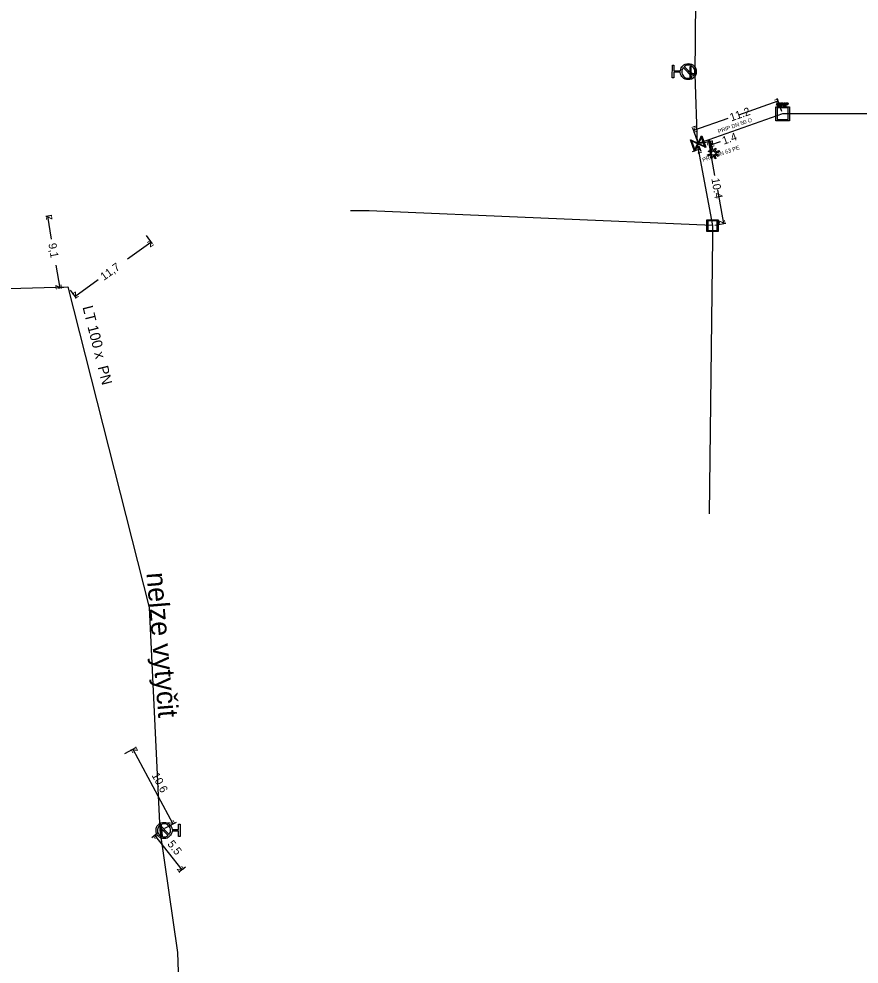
# Model space of a CAD drawing. Extents: x -643842 to -636370, y -1119190 to -1110210.
# Drawn here: x -641648.3 to -641543.4, y -1114758.9 to -1114640.8 of the extents above; entities that cross this region are included whole.
import ezdxf

# ---------------------------------------------------------------- set-up
doc = ezdxf.new("R2010")
doc.units = 0
for name, color, linetype in [('2', 7, 'Continuous'), ('22', 7, 'Continuous'), ('7', 7, 'Continuous'), ('Default', 7, 'Continuous'), ('Level 10', 7, 'Continuous'), ('Level 16', 7, 'Continuous'), ('Level 18', 7, 'Continuous'), ('Level 20', 7, 'Continuous'), ('Level 21', 7, 'Continuous'), ('Level 23', 7, 'Continuous'), ('Level 33', 7, 'Continuous')]:
    doc.layers.add(name, color=color, linetype=linetype)

msp = doc.modelspace()

# ---------------------------------------------------------------- linework, layer by layer
at = {"layer": '2'}
msp.add_lwpolyline([(-641561.42, -1114657.73), (-641561.24, -1114658.24), (-641561.38, -1114658.3), (-641561.56, -1114657.79), (-641561.76, -1114658.21), (-641561.9, -1114658.15), (-641561.7, -1114657.73), (-641562.25, -1114657.92), (-641562.3, -1114657.77), (-641561.75, -1114657.58), (-641562.17, -1114657.37), (-641562.11, -1114657.23), (-641561.69, -1114657.43), (-641562.22, -1114655.94), (-641562.07, -1114655.89), (-641561.54, -1114657.38), (-641561.34, -1114656.96), (-641561.2, -1114657.03), (-641561.4, -1114657.45), (-641560.85, -1114657.26), (-641560.8, -1114657.41), (-641561.34, -1114657.6), (-641560.92, -1114657.8), (-641560.99, -1114657.94), (-641561.42, -1114657.73)], dxfattribs=at)
at = {"layer": 'Default'}
for points in [[(-641565.68, -1114647.29), (-641565.65, -1114646.93), (-641565.39, -1114646.67), (-641565.09, -1114646.39), (-641564.68, -1114646.39), (-641564.26, -1114646.39), (-641563.98, -1114646.69), (-641563.69, -1114646.98), (-641563.69, -1114647.4), (-641563.69, -1114647.81), (-641563.99, -1114648.1), (-641564.28, -1114648.39), (-641564.7, -1114648.39), (-641565.11, -1114648.39), (-641565.4, -1114648.09), (-641565.66, -1114647.83), (-641565.69, -1114647.47)], [(-641565.32, -1114646.88), (-641565.5, -1114647.09), (-641565.5, -1114647.38), (-641565.51, -1114647.72), (-641565.27, -1114647.96), (-641565.04, -1114648.2), (-641564.7, -1114648.2), (-641564.41, -1114648.21), (-641564.19, -1114648.03)], [(-641564.06, -1114647.9), (-641563.88, -1114647.69), (-641563.88, -1114647.4), (-641563.88, -1114647.06), (-641564.11, -1114646.82), (-641564.35, -1114646.58), (-641564.68, -1114646.58), (-641564.97, -1114646.58), (-641565.19, -1114646.75)], [(-641553.36, -1114651.28), (-641553.31, -1114651.28), (-641553.29, -1114651.28), (-641553.26, -1114651.29), (-641553.24, -1114651.3), (-641553.21, -1114651.32), (-641553.2, -1114651.34), (-641553.19, -1114651.37), (-641553.19, -1114651.4), (-641553.19, -1114651.46), (-641553.22, -1114651.49), (-641553.26, -1114651.53), (-641553.35, -1114651.53)], [(-641553.35, -1114651.48), (-641553.29, -1114651.48), (-641553.27, -1114651.46), (-641553.25, -1114651.44), (-641553.25, -1114651.4), (-641553.25, -1114651.38), (-641553.26, -1114651.36), (-641553.28, -1114651.34), (-641553.3, -1114651.33), (-641553.31, -1114651.33), (-641553.35, -1114651.33)], [(-641552.88, -1114651.62), (-641552.91, -1114651.58), (-641552.92, -1114651.56), (-641552.94, -1114651.54), (-641552.95, -1114651.53), (-641552.97, -1114651.52), (-641552.98, -1114651.52), (-641552.99, -1114651.51), (-641553.01, -1114651.51)], [(-641552.95, -1114651.47), (-641552.91, -1114651.47), (-641552.89, -1114651.46), (-641552.87, -1114651.45), (-641552.86, -1114651.43), (-641552.85, -1114651.42), (-641552.85, -1114651.39), (-641552.85, -1114651.36), (-641552.87, -1114651.34), (-641552.89, -1114651.32), (-641552.94, -1114651.32)], [(-641552.94, -1114651.28), (-641552.89, -1114651.28), (-641552.86, -1114651.29), (-641552.83, -1114651.3), (-641552.81, -1114651.33), (-641552.79, -1114651.36), (-641552.79, -1114651.39), (-641552.79, -1114651.44), (-641552.82, -1114651.47), (-641552.85, -1114651.5), (-641552.91, -1114651.51), (-641552.89, -1114651.52), (-641552.88, -1114651.53), (-641552.85, -1114651.55), (-641552.83, -1114651.59)], [(-641552.39, -1114651.28), (-641552.35, -1114651.28), (-641552.33, -1114651.28), (-641552.3, -1114651.29), (-641552.27, -1114651.3), (-641552.25, -1114651.32), (-641552.24, -1114651.34), (-641552.23, -1114651.37), (-641552.23, -1114651.4), (-641552.23, -1114651.46), (-641552.26, -1114651.49), (-641552.3, -1114651.53), (-641552.39, -1114651.53)], [(-641552.39, -1114651.48), (-641552.33, -1114651.48), (-641552.31, -1114651.46), (-641552.29, -1114651.44), (-641552.29, -1114651.4), (-641552.29, -1114651.38), (-641552.3, -1114651.36), (-641552.31, -1114651.34), (-641552.33, -1114651.33), (-641552.35, -1114651.33), (-641552.39, -1114651.33)], [(-641629.2, -1114742.31), (-641629.23, -1114742.67), (-641629.49, -1114742.93), (-641629.78, -1114743.22), (-641630.19, -1114743.22), (-641630.61, -1114743.22), (-641630.9, -1114742.93), (-641631.19, -1114742.63), (-641631.19, -1114742.22), (-641631.19, -1114741.81), (-641630.9, -1114741.51), (-641630.61, -1114741.22), (-641630.2, -1114741.22), (-641629.78, -1114741.22), (-641629.49, -1114741.51), (-641629.23, -1114741.77), (-641629.2, -1114742.13)], [(-641630.83, -1114741.71), (-641631, -1114741.93), (-641631, -1114742.22), (-641631, -1114742.55), (-641630.77, -1114742.79), (-641630.53, -1114743.03), (-641630.19, -1114743.03), (-641629.9, -1114743.03), (-641629.69, -1114742.86)], [(-641629.56, -1114742.73), (-641629.38, -1114742.51), (-641629.38, -1114742.22), (-641629.38, -1114741.88), (-641629.62, -1114741.64), (-641629.85, -1114741.4), (-641630.19, -1114741.4), (-641630.49, -1114741.4), (-641630.7, -1114741.58)]]:
    msp.add_open_spline(points, degree=3, dxfattribs=at)
at = {"layer": 'Level 10'}
for points in [[(-641553, -1114652.37), (-641553.57, -1114650.75)], [(-641558.39, -1114652.77), (-641553.47, -1114651.03)], [(-641559.76, -1114653.25), (-641564.03, -1114654.76)], [(-641563.56, -1114656.09), (-641564.13, -1114654.47)], [(-641563.36, -1114656.66), (-641563.12, -1114657.33)], [(-641563.17, -1114656.32), (-641561.82, -1114656.09)], [(-641561.37, -1114660.39), (-641562.12, -1114656.14)], [(-641562.04, -1114656.19), (-641561.8, -1114656.87)], [(-641560.71, -1114656.16), (-641561.9, -1114656.58)], [(-641564.17, -1114657.38), (-641563.22, -1114657.05)], [(-641561.06, -1114662.15), (-641560.31, -1114666.38)], [(-641644.2, -1114665.38), (-641644.95, -1114665.51)], [(-641644.24, -1114668.33), (-641644.71, -1114665.47)], [(-641561.36, -1114666.57), (-641560.02, -1114666.33)], [(-641632.42, -1114667.87), (-641631.68, -1114668.91)], [(-641634.75, -1114670.8), (-641631.83, -1114668.7)], [(-641643.7, -1114671.58), (-641643.23, -1114674.44)], [(-641642.72, -1114674.36), (-641643.48, -1114674.49)], [(-641638.41, -1114673.42), (-641641.33, -1114675.52)], [(-641641.93, -1114674.69), (-641641.19, -1114675.72)], [(-641635.09, -1114732.6), (-641633.64, -1114731.83)], [(-641634.08, -1114732.07), (-641629.08, -1114741.41)], [(-641630.09, -1114741.95), (-641628.64, -1114741.18)], [(-641630.92, -1114742.5), (-641631.73, -1114743.13)], [(-641627.94, -1114747.15), (-641631.34, -1114742.83)], [(-641627.52, -1114746.82), (-641628.34, -1114747.46)]]:
    msp.add_lwpolyline(points, dxfattribs=at)
at = {"layer": 'Level 16'}
for points in [[(-641564.47, -1114648.26), (-641564.46, -1114646.76), (-641564.37, -1114646.76), (-641564.38, -1114648.26), (-641564.47, -1114648.26)], [(-641563, -1114655.42), (-641562.5, -1114656.84), (-641562.57, -1114656.86), (-641562.68, -1114656.8), (-641563.44, -1114656.44), (-641563.86, -1114657.31), (-641563.92, -1114657.33), (-641564.42, -1114655.92), (-641564.36, -1114655.9), (-641563.48, -1114656.32), (-641563.12, -1114655.56), (-641563.07, -1114655.44), (-641563, -1114655.42)], [(-641563.88, -1114657.16), (-641563.52, -1114656.4), (-641564.28, -1114656.04), (-641563.88, -1114657.16)], [(-641563.04, -1114655.6), (-641563.4, -1114656.36), (-641562.65, -1114656.72), (-641563.04, -1114655.6)], [(-641630.56, -1114741.44), (-641630.41, -1114742.93), (-641630.5, -1114742.94), (-641630.65, -1114741.44), (-641630.56, -1114741.44)]]:
    msp.add_lwpolyline(points, dxfattribs=at)
at = {"layer": 'Level 18'}
for points in [[(-641552.05, -1114651.78), (-641552.05, -1114653.52), (-641553.75, -1114653.52), (-641553.75, -1114651.78), (-641552.05, -1114651.78)], [(-641553.6, -1114651.93), (-641553.6, -1114653.38), (-641552.2, -1114653.38), (-641552.2, -1114651.93), (-641553.6, -1114651.93)], [(-641553.52, -1114651.71), (-641553.52, -1114651.28), (-641553.36, -1114651.28)], [(-641553.35, -1114651.53), (-641553.46, -1114651.53), (-641553.46, -1114651.71), (-641553.52, -1114651.71)], [(-641553.35, -1114651.33), (-641553.46, -1114651.33), (-641553.46, -1114651.48)], [(-641553.46, -1114651.48), (-641553.35, -1114651.48)], [(-641553.13, -1114651.71), (-641553.13, -1114651.28), (-641552.94, -1114651.28)], [(-641553.01, -1114651.51), (-641553.08, -1114651.51), (-641553.08, -1114651.71), (-641553.13, -1114651.71)], [(-641552.94, -1114651.32), (-641553.08, -1114651.32), (-641553.08, -1114651.47)], [(-641553.08, -1114651.47), (-641552.95, -1114651.47)], [(-641552.83, -1114651.59), (-641552.75, -1114651.71), (-641552.83, -1114651.71), (-641552.88, -1114651.62)], [(-641552.7, -1114651.71), (-641552.7, -1114651.28), (-641552.64, -1114651.28), (-641552.64, -1114651.71), (-641552.7, -1114651.71)], [(-641552.55, -1114651.71), (-641552.55, -1114651.28), (-641552.39, -1114651.28)], [(-641552.39, -1114651.53), (-641552.5, -1114651.53), (-641552.5, -1114651.71), (-641552.55, -1114651.71)], [(-641552.39, -1114651.33), (-641552.5, -1114651.33), (-641552.5, -1114651.48)], [(-641552.5, -1114651.48), (-641552.39, -1114651.48)], [(-641560.95, -1114665.9), (-641560.95, -1114667.35), (-641562.36, -1114667.35), (-641562.36, -1114665.9), (-641560.95, -1114665.9)], [(-641562.24, -1114666.02), (-641562.24, -1114667.23), (-641561.07, -1114667.23), (-641561.07, -1114666.02), (-641562.24, -1114666.02)]]:
    msp.add_lwpolyline(points, dxfattribs=at)
at = {"layer": 'Level 21'}
for points in [[(-641567.58, -1114533.29), (-641567.59, -1114533.53), (-641567.61, -1114533.87), (-641567.3, -1114533.98), (-641567.24, -1114534.31), (-641566.92, -1114534.44), (-641566.96, -1114536.36), (-641565.59, -1114559.47), (-641563.86, -1114578.53), (-641563.73, -1114580.53), (-641563.75, -1114583.62), (-641563.53, -1114610.44), (-641563.86, -1114647.73), (-641563.58, -1114656.42), (-641561.66, -1114666.62), (-641561.68, -1114668.14)], [(-641652.73, -1114673.51), (-641652.7, -1114673.87), (-641652.55, -1114674.59), (-641642.22, -1114674.28), (-641632.06, -1114714.37), (-641630.71, -1114742.19), (-641628.52, -1114757.49), (-641628.02, -1114771.93), (-641627.94, -1114782.51), (-641625.47, -1114785.73), (-641625.31, -1114786.12), (-641624.96, -1114786.38), (-641622.26, -1114788.41), (-641609.56, -1114796.66), (-641580.6, -1114811.66)]]:
    msp.add_lwpolyline(points, dxfattribs=at)
at = {"layer": 'Level 23'}
for points in [[(-641563.86, -1114647.73), (-641564.42, -1114647.51), (-641564.69, -1114647.39)], [(-641519.33, -1114652.66), (-641552.9, -1114652.65), (-641562.14, -1114655.91)], [(-641562.14, -1114655.91), (-641563.46, -1114656.38), (-641563.58, -1114656.42)], [(-641561.66, -1114666.62), (-641604.57, -1114664.77), (-641606.89, -1114664.77)], [(-641561.68, -1114668.14), (-641562.09, -1114702.64)], [(-641630.19, -1114742.22), (-641630.53, -1114742.19), (-641630.71, -1114742.19)]]:
    msp.add_lwpolyline(points, dxfattribs=at)
at = {"layer": 'Level 33'}
for points in [[(-641565.69, -1114647.47), (-641566.51, -1114647.47), (-641566.51, -1114648.16), (-641566.7, -1114648.15), (-641566.68, -1114646.59), (-641566.5, -1114646.59), (-641566.51, -1114647.28), (-641565.68, -1114647.29)], [(-641564.19, -1114648.03), (-641565.32, -1114646.88)], [(-641565.19, -1114646.75), (-641564.06, -1114647.9)], [(-641629.69, -1114742.86), (-641630.83, -1114741.71)], [(-641630.7, -1114741.58), (-641629.56, -1114742.73)], [(-641629.2, -1114742.13), (-641628.38, -1114742.13), (-641628.38, -1114741.44), (-641628.19, -1114741.44), (-641628.19, -1114743), (-641628.38, -1114743), (-641628.38, -1114742.31), (-641629.2, -1114742.31)]]:
    msp.add_lwpolyline(points, dxfattribs=at)

# ---------------------------------------------------------------- texts
at = {"layer": '22'}
for s, rotation, p in [('PRIP DN 50 O', 19.4391, (-641560.9, -1114655.11)), ('PRIP DN 63 PE', 19.4309, (-641562.83, -1114658.68))]:
    msp.add_text(s, height=0.5, rotation=rotation, dxfattribs=at).set_placement(p)
at = {"layer": '7'}
msp.add_text('nelze vytyčit', height=2.5, rotation=274.7118, dxfattribs=at).set_placement((-641632.39, -1114710.06))
at = {"layer": 'Level 10'}
for s, rotation, p in [('z', 19.4381, (-641553.78, -1114651.67)), ('11.2', 19.4381, (-641559.31, -1114653.62)), ('z', 199.438, (-641563.73, -1114654.12)), ('1.4', 19.4309, (-641560.26, -1114656.53)), ('z', 99.9831, (-641561.54, -1114656.55)), ('z', 199.431, (-641561.6, -1114655.94)), ('z', 19.4309, (-641563.53, -1114657.69)), ('10.4', 279.9831, (-641561.81, -1114660.77)), ('z', 99.3528, (-641644.13, -1114665.88)), ('z', 279.9831, (-641560.89, -1114665.98)), ('z', 35.6433, (-641631.94, -1114669.4)), ('9,1', 279.3528, (-641644.65, -1114668.9)), ('11,7', 35.6433, (-641637.71, -1114673.54)), ('z', 279.3528, (-641643.8, -1114674.03)), ('z', 215.6433, (-641641.22, -1114674.82)), ('z', 118.148, (-641633.41, -1114732.27)), ('10.6', 298.148, (-641631.77, -1114735.33)), ('z', 298.148, (-641629.76, -1114741.21)), ('z', 128.1754, (-641630.64, -1114742.91)), ('5.5', 308.1754, (-641629.83, -1114743.94)), ('z', 308.1754, (-641628.64, -1114747.06))]:
    msp.add_text(s, height=1, rotation=rotation, dxfattribs=at).set_placement(p)
at = {"layer": 'Level 20'}
msp.add_text('LT 100 x  PN ', height=1.3, rotation=284.2286, dxfattribs=at).set_placement((-641640.39, -1114676.82))

doc.saveas('drawing.dxf')
